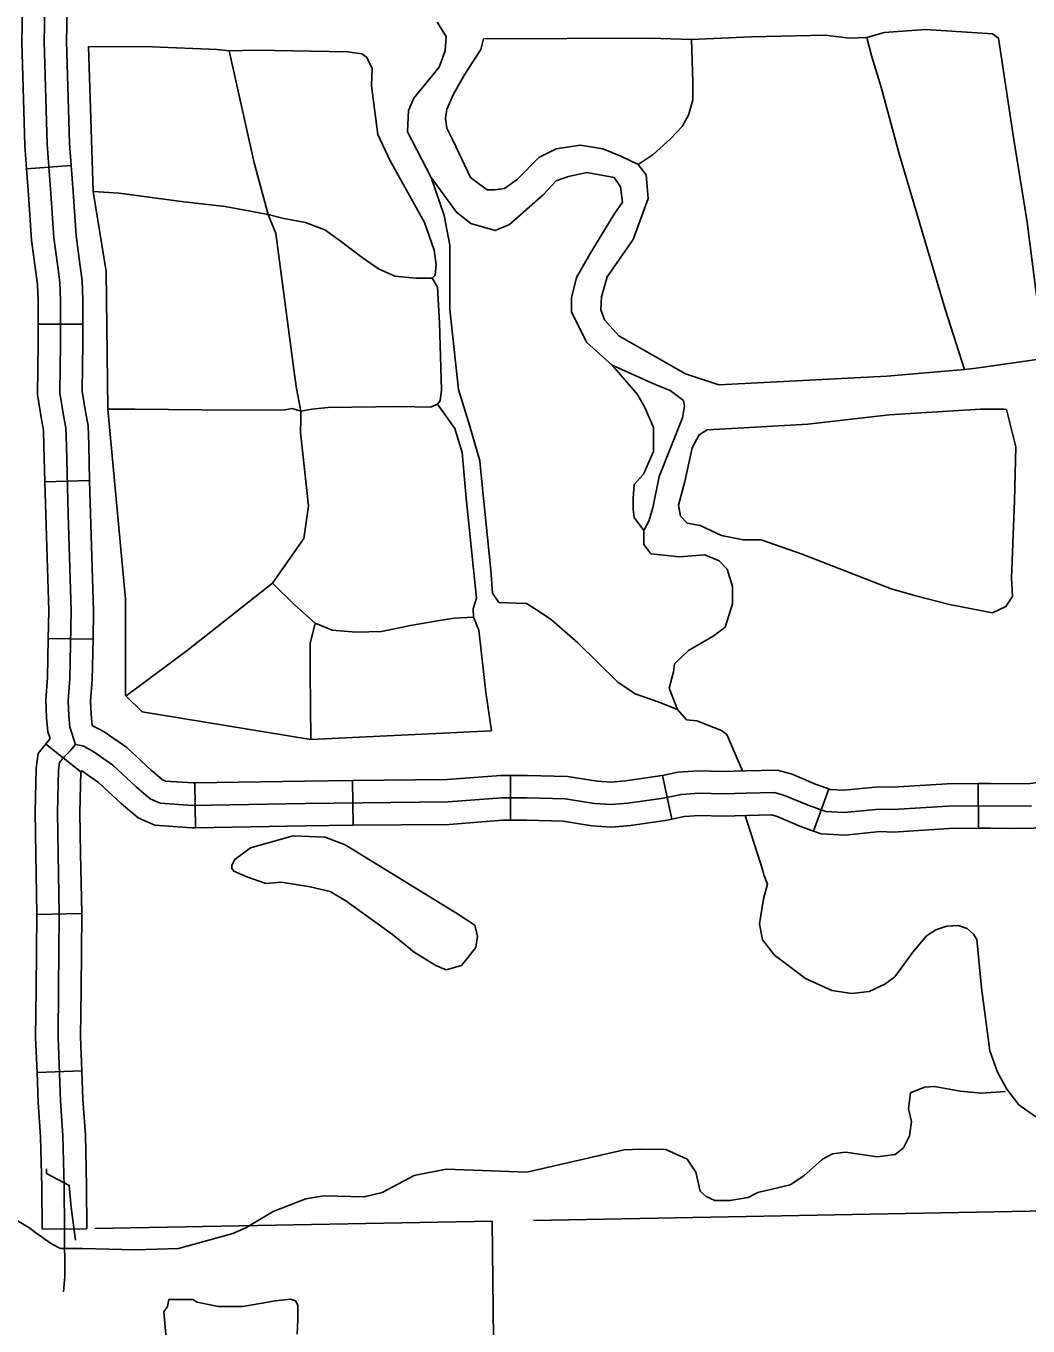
# Model space of a CAD drawing. Extents: x 1127717 to 1741049, y 2026793 to 2244711.
# Drawn here: x 1337892 to 1341247, y 2091369 to 2095724 of the extents above; entities that cross this region are included whole.
import ezdxf

# ---------------------------------------------------------------- set-up
doc = ezdxf.new("R2010")
doc.units = 0
for name, color, linetype in [('32', 7, 'Continuous'), ('34', 7, 'Continuous'), ('35', 7, 'Continuous'), ('43', 7, 'Continuous'), ('5', 7, 'Continuous'), ('6', 7, 'Continuous')]:
    doc.layers.add(name, color=color, linetype=linetype)

msp = doc.modelspace()

# ---------------------------------------------------------------- linework, layer by layer
at = {"layer": '32'}
for p, q in [((1337893.7, 2095246), (1338043.3, 2095256.9)), ((1337932.1, 2094725.4), (1338082.1, 2094725.4)), ((1337954.9, 2094197.2), (1338104.9, 2094201.1)), ((1337966.2, 2093672.7), (1338116.2, 2093670)), ((1338075, 2093226.1), (1337957.4, 2093319.2)), ((1339513.7, 2093063.7), (1339513.7, 2093213.7)), ((1340054.1, 2093067), (1340023.1, 2093213.8)), ((1338459.6, 2093038.5), (1338457, 2093188.5)), ((1338987, 2093046.5), (1338985.5, 2093196.5)), ((1341081.5, 2093036.6), (1341079.8, 2093186.6)), ((1340529.1, 2093027.3), (1340580.1, 2093168.4)), ((1338078.2, 2092750.8), (1337928.2, 2092747.8)), ((1338078.5, 2092224.3), (1337928.6, 2092218.5)), ((1338095.7, 2091694.4), (1337945.7, 2091693.3))]:
    msp.add_line(p, q, dxfattribs=at)
for points in [[(1337879.8, 2095780.4), (1337877.8, 2095671.2), (1337888, 2095324.2), (1337893.7, 2095246)], [(1337954.9, 2095782.1), (1337952.9, 2095671.6), (1337962.9, 2095328), (1337975, 2095163.3), (1337985, 2095014.6), (1337999.1, 2094909.2), (1338005.1, 2094865), (1338007.1, 2094804.7), (1338007.1, 2094662.1), (1338005.1, 2094495.3), (1338017.1, 2094419), (1338024.8, 2094377.8), (1338026.8, 2094317.5), (1338032.8, 2094088.5), (1338042.8, 2093765), (1338038.8, 2093538), (1338032.8, 2093463.7), (1338034.8, 2093413.5), (1338038.8, 2093375.3), (1338057.6, 2093317.3)], [(1338029.8, 2095777.7), (1338027.9, 2095672), (1338037.8, 2095331.9), (1338043.3, 2095256.9)], [(1337893.7, 2095246), (1337900.1, 2095158), (1337910.3, 2095007.1), (1337924.7, 2094899.1), (1337930.2, 2094858.6), (1337932.1, 2094803.4), (1337932.1, 2094725.4)], [(1338043.3, 2095256.9), (1338049.8, 2095168.6), (1338059.7, 2095022.1), (1338073.4, 2094919.2), (1338079.9, 2094871.3), (1338082.1, 2094805.9), (1338082.1, 2094725.4)], [(1337932.1, 2094725.4), (1337932.1, 2094662.5), (1337930, 2094489.9), (1337943.2, 2094406.3), (1337950, 2094369.7), (1337951.8, 2094315.3), (1337954.9, 2094197.2)], [(1338082.1, 2094725.4), (1338082.1, 2094661.6), (1338080.1, 2094500.7), (1338091.1, 2094431.6), (1338099.5, 2094385.9), (1338101.7, 2094319.7), (1338104.9, 2094201.1)], [(1337954.9, 2094197.2), (1337957.8, 2094086.3), (1337967.8, 2093764.5), (1337966.2, 2093672.7)], [(1338104.9, 2094201.1), (1338107.8, 2094090.6), (1338117.9, 2093765.5), (1338116.2, 2093670)], [(1337966.2, 2093672.7), (1337963.9, 2093541.7), (1337957.7, 2093465.2), (1337960, 2093408), (1337965.1, 2093359.6), (1337972.1, 2093337.8)], [(1338116.2, 2093670), (1338113.8, 2093534.3), (1338107.9, 2093462.1), (1338109.6, 2093418.9), (1338113.7, 2093380.6)], [(1338113.7, 2093380.6), (1338154, 2093359.4), (1338229.3, 2093307.1), (1338310.7, 2093231.5), (1338347.8, 2093199.6), (1338359.2, 2093194.6), (1338451, 2093188.4), (1338457, 2093188.5)], [(1341079.8, 2093186.6), (1341122.1, 2093187.1), (1341185.6, 2093185.5), (1341253.8, 2093187), (1341312.6, 2093194.2), (1341335.2, 2093199.8), (1341339.6, 2093353.4)], [(1341081.5, 2093036.6), (1341121, 2093037.1), (1341185.3, 2093035.5), (1341264.5, 2093037.2), (1341340, 2093046.4), (1341405.1, 2093062.7), (1341462.1, 2093105.5), (1341484.5, 2093172.6), (1341489.6, 2093349.1)], [(1337928.2, 2092747.8), (1337924.1, 2092949.8), (1337922, 2093090.3), (1337925.4, 2093238), (1337932, 2093287.1), (1337972.1, 2093337.8)], [(1338020.7, 2091693.8), (1338019.8, 2091836.8), (1338015.6, 2092006.7), (1338007.3, 2092123.5), (1337999, 2092336.8), (1338001.1, 2092498.4), (1338003.2, 2092749), (1337999, 2092951.2), (1337997, 2093089.9), (1338000.3, 2093232.1), (1338003.6, 2093256.7), (1338019.1, 2093276.4), (1338039.6, 2093296), (1338057.6, 2093317.3), (1338082.2, 2093312.4), (1338115, 2093295.2), (1338182.1, 2093248.5), (1338260.8, 2093175.6), (1338307.4, 2093135.4), (1338341, 2093120.7), (1338449.1, 2093113.3), (1338826.7, 2093119.9), (1339305.2, 2093124.8), (1339484.6, 2093138.7), (1339569.8, 2093138.7), (1339697.7, 2093135.5), (1339795.2, 2093119.9), (1339851.7, 2093115.8), (1339907.4, 2093120.7), (1340027, 2093137.9), (1340085.1, 2093150.2), (1340146.5, 2093154.3), (1340225.2, 2093151.9), (1340303, 2093154.3), (1340397.6, 2093156.4), (1340432, 2093146.5), (1340510.6, 2093113.8), (1340569.5, 2093092.5), (1340631.8, 2093089.2), (1340749.7, 2093100.6), (1340795.6, 2093099), (1340979.1, 2093110.5), (1341121.6, 2093112.1), (1341185.4, 2093110.5), (1341259.2, 2093112.1)], [(1338078.2, 2092750.8), (1338074, 2092952.5), (1338072, 2093089.6), (1338075.2, 2093226.3), (1338075.2, 2093226.3), (1338075, 2093226.1)], [(1338074.8, 2093225.8), (1338078.4, 2093229.3), (1338135, 2093189.9), (1338210.8, 2093119.6), (1338267, 2093071.3), (1338322.8, 2093046.8), (1338447.2, 2093038.3), (1338459.6, 2093038.5)], [(1338985.5, 2093196.5), (1339301.9, 2093199.8), (1339481.7, 2093213.7), (1339513.7, 2093213.7)], [(1339513.7, 2093213.7), (1339570.7, 2093213.7), (1339704.6, 2093210.3), (1339803.8, 2093194.5), (1339851.1, 2093191), (1339898.7, 2093195.2), (1340013.8, 2093211.8), (1340023.1, 2093213.8)], [(1340023.1, 2093213.8), (1340074.8, 2093224.7), (1340145.2, 2093229.4), (1340225.1, 2093226.9), (1340301, 2093229.3), (1340407.3, 2093231.6), (1340456.8, 2093217.4), (1340537.8, 2093183.7), (1340580.1, 2093168.4)], [(1338457, 2093188.5), (1338825.7, 2093194.9), (1338985.5, 2093196.5)], [(1340580.1, 2093168.4), (1340584.6, 2093166.8), (1340630.1, 2093164.4), (1340747.4, 2093175.8), (1340794.6, 2093174.1), (1340976.3, 2093185.4), (1341079.8, 2093186.6)], [(1338459.6, 2093038.5), (1338827.7, 2093044.9), (1338987, 2093046.5)], [(1338987, 2093046.5), (1339308.5, 2093049.8), (1339487.5, 2093063.7), (1339513.7, 2093063.7)], [(1339513.7, 2093063.7), (1339568.8, 2093063.7), (1339690.8, 2093060.6), (1339786.5, 2093045.3), (1339852.3, 2093040.6), (1339916, 2093046.2), (1340040.1, 2093064), (1340054.1, 2093067)], [(1340054.1, 2093067), (1340095.4, 2093075.7), (1340147.9, 2093079.2), (1340225.2, 2093076.8), (1340305, 2093079.3), (1340387.8, 2093081.1), (1340407.1, 2093075.6), (1340483.4, 2093043.8), (1340529.1, 2093027.3)], [(1340529.1, 2093027.3), (1340554.5, 2093018.1), (1340633.5, 2093014), (1340752, 2093025.5), (1340796.6, 2093023.9), (1340981.8, 2093035.5), (1341081.5, 2093036.6)], [(1337928.6, 2092218.5), (1337924, 2092335.9), (1337926.1, 2092499.2), (1337928.2, 2092748.6), (1337928.2, 2092747.8)], [(1338078.5, 2092224.3), (1338074.1, 2092337.8), (1338076.1, 2092497.6), (1338078.2, 2092749.5), (1338078.2, 2092750.9)], [(1337945.7, 2091693.3), (1337944.8, 2091835.6), (1337940.7, 2092003.1), (1337932.4, 2092119.4), (1337928.6, 2092218.5)], [(1338095.7, 2091694.4), (1338094.8, 2091838), (1338090.6, 2092010.2), (1338082.2, 2092127.6), (1338078.5, 2092224.3)]]:
    msp.add_lwpolyline(points, dxfattribs=at)
at = {"layer": '34'}
msp.add_lwpolyline([(1338017.5, 2091484.3), (1338021.8, 2091534.4), (1338020.7, 2091693.8)], dxfattribs=at)
at = {"layer": '35'}
for points in [[(1339268.5, 2095736.5), (1339299.2, 2095688.7), (1339295.7, 2095641), (1339275.3, 2095586.4), (1339190.1, 2095482), (1339173, 2095441.1), (1339169.6, 2095369.5), (1339248, 2095216), (1339333.3, 2095100), (1339381, 2095062.5), (1339462.8, 2095038.6), (1339510.5, 2095059.1), (1339623.1, 2095158), (1339667.4, 2095205.8), (1339708.3, 2095219.4), (1339769.7, 2095233.1), (1339861.7, 2095216), (1339882.2, 2095185.3), (1339889, 2095134.1), (1339861.7, 2095093.2), (1339779.9, 2094960.2), (1339735.6, 2094881.7), (1339718.5, 2094813.5), (1339718.5, 2094765.8), (1339769.7, 2094663.5), (1339854.9, 2094588.4), (1339998.1, 2094523.6), (1340049.2, 2094503.2), (1340093.6, 2094469), (1340097, 2094452), (1340090.2, 2094411.1), (1340011.7, 2094215.3), (1339991.3, 2094109.6), (1339977.6, 2094065.2), (1339960.6, 2094034.5), (1339960.6, 2094000.4), (1339960.6, 2093986.8), (1339984.5, 2093956.1), (1340079.9, 2093945.8), (1340165.2, 2093952.7), (1340212.9, 2093932.2), (1340240.2, 2093904.9), (1340257.2, 2093846.9), (1340257.2, 2093788.9), (1340233.4, 2093710.5), (1340192.4, 2093679.8), (1340110.6, 2093632.1), (1340062.9, 2093587.7), (1340059.5, 2093560.4), (1340045.8, 2093505.9), (1340073.1, 2093434.2), (1340103.8, 2093400.1), (1340137.7, 2093396.7)], [(1339424, 2095681), (1339982.6, 2095683.4), (1340119.8, 2095678.6), (1340319.6, 2095688.2), (1340567.6, 2095693), (1340649.5, 2095683.4), (1340707.2, 2095685.8), (1340765, 2095702.6), (1340904.7, 2095712.3), (1341128.6, 2095697.8), (1341147.8, 2095683.4), (1341198.4, 2095351), (1341244.1, 2095066.8), (1341275.4, 2094821.1)], [(1338101.4, 2095655.2), (1338315.8, 2095654.1), (1338530.4, 2095645.8), (1338571.7, 2095640.8)], [(1339450.8, 2093363.2), (1338845.3, 2093334.3), (1338280.3, 2093426.3), (1338225, 2093481.6), (1338225, 2093804.3), (1338166.2, 2094440.8), (1338160.5, 2094901.4), (1338116.9, 2095169.1), (1338101.4, 2095655.2)], [(1339322.9, 2095495.5), (1339361.4, 2095563), (1339414.4, 2095644.8), (1339424, 2095681)], [(1340119.8, 2095678.6), (1340124.6, 2095536.5), (1340124.6, 2095476.2), (1340110.2, 2095425.7), (1340088.5, 2095387.1), (1340050, 2095346.2), (1339992.2, 2095293.2), (1339941.6, 2095259.5)], [(1341034.7, 2094573.1), (1340969.7, 2094775.4), (1340815.6, 2095295.6), (1340755.4, 2095519.6), (1340724.1, 2095620.8), (1340707.2, 2095685.8)], [(1338571.7, 2095640.8), (1338662.5, 2095642.5), (1338968, 2095637.5), (1339015.9, 2095630.9), (1339032.4, 2095619.4), (1339050.5, 2095583), (1339048.9, 2095523.6), (1339070.4, 2095360), (1339110, 2095274.1), (1339225.6, 2095066), (1339258.6, 2094973.5), (1339265.2, 2094923.9), (1339261.9, 2094889.3), (1339252, 2094879.3), (1339197.5, 2094879.3), (1339126.5, 2094886), (1339072, 2094910.7), (1339017.5, 2094948.7), (1338943.2, 2095004.9), (1338892, 2095041.2), (1338827.6, 2095066), (1338755, 2095079.2), (1338702.1, 2095092.4), (1338558.5, 2095118.9), (1338419.8, 2095135.4), (1338203.5, 2095163.5), (1338116.9, 2095169.1)], [(1338571.7, 2095640.8), (1338655.9, 2095265.9), (1338702.1, 2095092.4)], [(1341323.6, 2094614), (1341073.2, 2094577.9), (1341034.7, 2094573.1), (1340774.7, 2094551.4), (1340211.3, 2094522.5), (1340100.5, 2094558.6), (1339876.6, 2094686.3), (1339828.5, 2094739.2), (1339816.4, 2094773), (1339818.8, 2094816.3), (1339838.1, 2094883.8), (1339924.8, 2095009), (1339975.3, 2095146.3), (1339970.5, 2095199.3), (1339968.1, 2095225.8), (1339941.6, 2095259.5), (1339883.9, 2095288.4), (1339823.7, 2095312.5), (1339749, 2095324.5), (1339667.2, 2095312.5), (1339609.4, 2095283.6), (1339537.2, 2095211.3), (1339493.8, 2095180), (1339460.1, 2095175.2), (1339436, 2095175.2), (1339407.1, 2095196.9), (1339380.7, 2095216.1), (1339320.5, 2095341.4), (1339301.2, 2095382.3), (1339296.4, 2095413.6), (1339301.2, 2095444.9), (1339322.9, 2095495.5)], [(1339248, 2095216), (1339291.6, 2095089.3), (1339311.5, 2094989.8), (1339311.5, 2094773.8), (1339339.9, 2094506.6), (1339376.8, 2094387.2), (1339410.9, 2094267.8), (1339419.4, 2094185.4), (1339447.9, 2093901.2), (1339453.5, 2093824.4), (1339475.4, 2093793.1)], [(1338702.1, 2095092.4), (1338728.2, 2095028.8), (1338748, 2094876.8), (1338791, 2094556.4), (1338797.6, 2094510.1), (1338812.4, 2094433.6)], [(1339252, 2094879.3), (1339269.8, 2094848.8), (1339276.4, 2094729.8), (1339283, 2094505.2), (1339278.1, 2094468.8), (1339269.8, 2094457.3), (1339246.7, 2094447.4), (1339142.7, 2094449), (1338903.3, 2094445.7), (1338848.8, 2094440.2), (1338812.4, 2094433.6), (1338783.3, 2094443), (1338758.5, 2094438), (1338591.2, 2094437.5), (1338257.6, 2094440.8), (1338166.2, 2094440.8)], [(1339960.6, 2094034.5), (1339928, 2094077.4), (1339925.2, 2094105.8), (1339925.2, 2094142.8), (1339928, 2094188.3), (1339959.3, 2094222.4), (1339993.4, 2094299.1), (1339993.4, 2094378.7), (1339965, 2094444.1), (1339939.4, 2094489.6), (1339854.9, 2094588.4)], [(1338226.9, 2093479.7), (1338431, 2093632.5), (1338716.7, 2093857.1), (1338822.3, 2094007.5), (1338837.2, 2094116.5), (1338810.8, 2094362.6), (1338812.4, 2094407.2), (1338812.4, 2094433.6)], [(1339269.8, 2094457.3), (1339327.6, 2094375.8), (1339352.4, 2094294.9), (1339365.6, 2094142.9), (1339400.3, 2093807.6), (1339388.7, 2093771.2), (1339390.4, 2093743.2), (1339408.5, 2093700.2), (1339431.6, 2093492.1), (1339450.8, 2093363.2)], [(1341175.3, 2094439), (1341167.1, 2094441), (1341087.6, 2094441), (1340871, 2094426.6), (1340781.9, 2094421.7), (1340509.8, 2094390.4), (1340295.5, 2094378.4), (1340172.8, 2094371.2)], [(1341127.8, 2093758.1), (1341172.9, 2093779.3), (1341194.6, 2093813), (1341192.2, 2093875.7), (1341201.8, 2094133.4), (1341206.6, 2094314), (1341175.3, 2094439)], [(1340172.8, 2094371.2), (1340146.3, 2094354.5), (1340122.2, 2094311.2), (1340098.1, 2094198), (1340076.5, 2094118.5), (1340083.7, 2094082.4), (1340105.3, 2094058.3), (1340148.7, 2094051.1), (1340220.9, 2094017.3), (1340293.1, 2094002.9), (1340353.3, 2094002.9), (1340490.6, 2093954.7), (1340789.1, 2093839.1), (1340871, 2093815), (1340984.1, 2093786.1), (1341127.8, 2093758.1)], [(1338716.7, 2093857.1), (1338791, 2093784.8), (1338860.3, 2093723.6), (1338916.5, 2093700.5), (1338997.4, 2093693.9), (1339081.6, 2093695.6), (1339179, 2093715.4), (1339269.8, 2093731.9), (1339326, 2093740.2), (1339390.4, 2093743.2)], [(1340073.1, 2093434.2), (1340009, 2093460.1), (1339931.1, 2093486.5), (1339873, 2093526.2), (1339739.6, 2093658.3), (1339651.1, 2093734.9), (1339603.5, 2093766.7), (1339567.9, 2093789.1), (1339533.5, 2093790.4), (1339475.4, 2093793.1)], [(1338860.3, 2093723.6), (1338843.8, 2093655.9), (1338843.8, 2093561.8), (1338845.3, 2093334.3)], [(1340290.7, 2093229), (1340238.8, 2093350.7), (1340220.5, 2093364), (1340137.7, 2093396.7)], [(1340299.5, 2093079.2), (1340358.9, 2092894.9), (1340362.4, 2092880.4), (1340374.4, 2092849.8), (1340361.3, 2092800.1), (1340347.5, 2092716.2), (1340357.6, 2092662.4), (1340397.7, 2092611.8), (1340501.9, 2092533.6), (1340590.6, 2092493), (1340657.1, 2092482.6), (1340714.9, 2092489.9), (1340767.1, 2092514), (1340801.1, 2092539.4), (1340861, 2092622.1), (1340907, 2092676.1), (1340938.3, 2092696.4), (1340974.8, 2092708.9), (1341012.9, 2092710.4), (1341043.3, 2092700.5), (1341065, 2092682.3), (1341075.8, 2092663.7), (1341091.1, 2092501.7), (1341119.3, 2092291.1), (1341145.1, 2092219.8), (1341176.3, 2092162.8), (1341216.4, 2092110.2), (1341273, 2092070.3)], [(1339350.1, 2092576.4), (1339397.6, 2092636.8), (1339403.5, 2092675.4), (1339394.6, 2092712), (1339336.3, 2092749.6), (1338960.4, 2092981.1), (1338893.1, 2093006.9), (1338786.3, 2093010.8), (1338643.8, 2092971.2), (1338591.4, 2092931.6), (1338580.5, 2092912.8), (1338580.5, 2092902), (1338587.4, 2092893.1), (1338631, 2092874.3), (1338694.3, 2092851.5), (1338747.7, 2092856.4), (1338843.6, 2092840.6), (1338909.9, 2092824.8), (1338962.3, 2092794.1), (1339118.6, 2092680.3), (1339191.8, 2092621.9), (1339264, 2092576.4), (1339298.7, 2092562.5)], [(1339298.7, 2092562.5), (1339350.1, 2092576.4)], [(1338584.4, 2091679.3), (1338628, 2091698.2), (1338719, 2091753), (1338828.6, 2091795.4), (1338889.3, 2091804.9), (1339024.6, 2091802.2), (1339084.2, 2091816.6), (1339192.1, 2091874), (1339298.5, 2091894.3), (1339568.3, 2091884.9), (1339895, 2091959), (1339950.9, 2091962.2), (1340034.1, 2091960.5), (1340105.5, 2091928.2), (1340134.2, 2091885.1), (1340149.7, 2091821.5), (1340169.4, 2091803.2), (1340198, 2091789.3), (1340249.1, 2091789.3), (1340309.8, 2091799.7), (1340342.2, 2091817.1), (1340450.4, 2091842.4), (1340496.3, 2091872.4), (1340559.2, 2091928), (1340592.6, 2091946.4), (1340636.4, 2091952.2), (1340743.2, 2091936.3), (1340802, 2091943.6), (1340830.2, 2091965.8), (1340850.7, 2092006.8), (1340856.8, 2092054.2), (1340847.2, 2092097), (1340853.1, 2092150.4), (1340900.5, 2092169.3), (1340934.4, 2092171.7), (1341020.2, 2092156), (1341091.5, 2092149.8), (1341172.1, 2092154.6)], [(1338584.4, 2091679.3), (1338402, 2091629.5), (1338256.8, 2091624.3), (1338080.5, 2091629.5), (1338007.8, 2091629.5), (1337976.7, 2091645), (1337924.9, 2091681.4), (1337904.1, 2091696.9), (1337862.6, 2091722.9)], [(1338576.7, 2091435), (1338535.3, 2091435), (1338464.9, 2091449.5), (1338450.4, 2091457.8), (1338421.4, 2091457.8), (1338369.7, 2091457.8), (1338365.5, 2091435), (1338353.1, 2091416.3)], [(1338800.3, 2091341.8), (1338802.4, 2091391.5), (1338802.4, 2091430.8), (1338802.4, 2091439.1), (1338794.1, 2091453.6), (1338777.6, 2091459.8), (1338725.8, 2091453.6), (1338676.1, 2091445.3), (1338618.1, 2091435), (1338576.7, 2091435)], [(1338353.1, 2091416.3), (1338373.8, 2091190.6)]]:
    msp.add_lwpolyline(points, dxfattribs=at)
at = {"layer": '43'}
msp.add_lwpolyline([(1337960.5, 2091895.6), (1337960.5, 2091880.4), (1338036.8, 2091840.2), (1338042.8, 2091765.9), (1338057, 2091656.9)], dxfattribs=at)
at = {"layer": '5'}
msp.add_lwpolyline([(1339591, 2091723.2), (1343626.7, 2091798.6)], dxfattribs=at)
at = {"layer": '6'}
for points in [[(1338122, 2091695.7), (1339453.2, 2091720.6)], [(1339453.2, 2091720.6), (1339462.5, 2090833.7)]]:
    msp.add_lwpolyline(points, dxfattribs=at)

doc.saveas('drawing.dxf')
